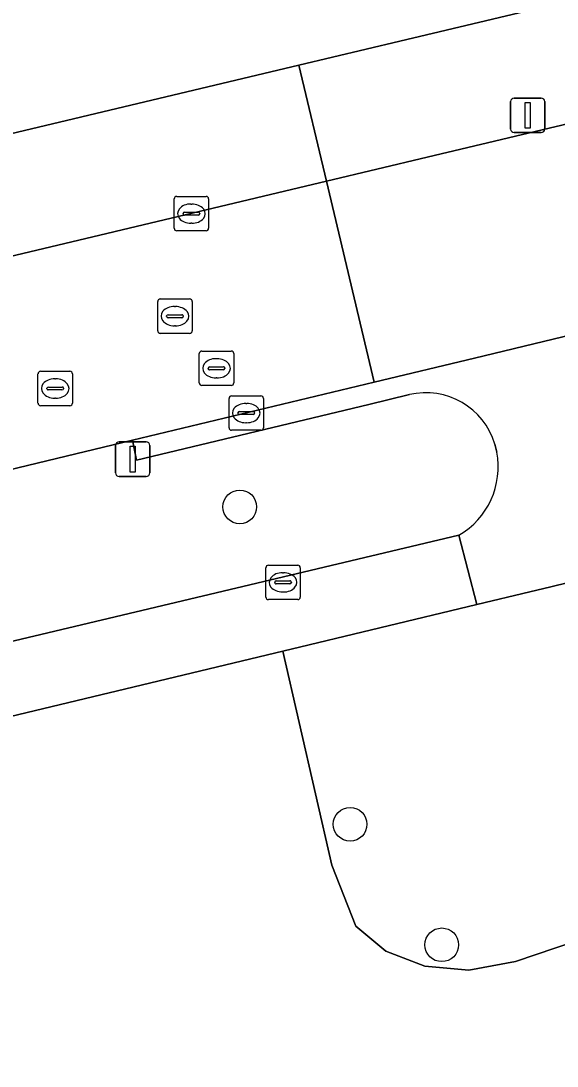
# Model space of a CAD drawing. Extents: x 158031 to 159244, y 380104 to 381214.
# Drawn here: x 158774.69 to 158790.26, y 380457.48 to 380487.85 of the extents above; entities that cross this region are included whole.
import ezdxf

# ---------------------------------------------------------------- set-up
doc = ezdxf.new("R2010")
doc.units = 0
for name, color, linetype in [('IMGEO_Boom', 7, 'Continuous'), ('IMGEO_Erf', 7, 'Continuous'), ('IMGEO_Groenvoorziening', 7, 'Continuous'), ('IMGEO_Kolk', 7, 'Continuous'), ('IMGEO_Lichtmast', 7, 'Continuous'), ('IMGEO_Rijbaan_lokaal_open', 7, 'Continuous'), ('IMGEO_Rioolput', 7, 'Continuous'), ('IMGEO_Voetpad_open', 7, 'Continuous')]:
    doc.layers.add(name, color=color, linetype=linetype)

msp = doc.modelspace()

# ---------------------------------------------------------------- linework, layer by layer
at = {"layer": 'IMGEO_Boom'}
for centre in [(158781.046, 380473.727), (158784.251, 380464.505), (158786.913, 380461.002)]:
    msp.add_circle(centre, 0.489, dxfattribs=at)
at = {"layer": 'IMGEO_Erf'}
msp.add_lwpolyline([(158687.12, 380522.794), (158694.084, 380510.227), (158715.443, 380471.877), (158715.947, 380471.48), (158716.515, 380471.2), (158717.127, 380471.069), (158717.742, 380471.085), (158720.337, 380471.694), (158782.764, 380486.561), (158785.696, 380487.259), (158808.37, 380492.659), (158807.26, 380497.625), (158810.636, 380498.449), (158798.354, 380549.665), (158769.363, 380542.776), (158763.454, 380567.201), (158762.255, 380572.153), (158758.825, 380571.331), (158720.725, 380562.244), (158720.572, 380562.21), (158723.546, 380555.188)], dxfattribs=at)
at = {"layer": 'IMGEO_Groenvoorziening'}
for points in [[(158785.971, 380476.989), (158784.795, 380476.703), (158778.042, 380475.087), (158777.928, 380475.662), (158772.376, 380474.328), (158773.5, 380469.6), (158787.413, 380472.903)], [(158788.511, 380475.319), (158788.457, 380475.547)], [(158794.337, 380462.308), (158789.058, 380460.522), (158787.7, 380460.269), (158786.418, 380460.385), (158785.288, 380460.818), (158784.413, 380461.543), (158783.717, 380463.321), (158782.3, 380469.539), (158772.195, 380467.109), (158772.046, 380467.073), (158773.593, 380460.202), (158773.655, 380459.962), (158774.268, 380457.575), (158763.95, 380455.159), (158761.689, 380464.62), (158758.277, 380463.803), (158755.259, 380463.08), (158751.736, 380462.236), (158758.315, 380434.41), (158759.516, 380429.33), (158741.196, 380424.551)]]:
    msp.add_lwpolyline(points, dxfattribs=at)
msp.add_lwpolyline([(158792.216, 380471.923), (158790.078, 380471.409), (158789.467, 380471.262), (158787.928, 380470.892), (158782.3, 380469.539), (158783.717, 380463.321), (158784.413, 380461.543), (158785.288, 380460.818), (158786.418, 380460.385), (158787.7, 380460.269), (158789.058, 380460.522), (158794.337, 380462.308)], close=True, dxfattribs=at)
for centre, radius, start, end in [((158786.452, 380474.955), 2.09, 16.4606, 103.3078), ((158786.248, 380474.89), 2.303, 300.3789, 10.7403)]:
    msp.add_arc(centre, radius, start, end, dxfattribs=at)
at = {"layer": 'IMGEO_Kolk'}
for p, q in [((158779.138, 380481.822), (158779.138, 380482.674)), ((158779.213, 380482.748), (158780.065, 380482.748)), ((158779.626, 380482.528), (158779.651, 380482.528)), ((158780.139, 380482.674), (158780.139, 380481.822)), ((158779.397, 380482.242), (158779.397, 380482.254)), ((158779.835, 380482.205), (158779.437, 380482.205)), ((158779.44, 380482.291), (158779.838, 380482.291)), ((158779.881, 380482.254), (158779.881, 380482.242)), ((158779.649, 380481.968), (158779.624, 380481.968)), ((158780.065, 380481.748), (158779.213, 380481.748)), ((158780.733, 380476.027), (158780.733, 380476.879)), ((158780.808, 380476.953), (158781.66, 380476.953)), ((158781.221, 380476.733), (158781.246, 380476.733)), ((158781.734, 380476.879), (158781.734, 380476.027)), ((158780.992, 380476.447), (158780.992, 380476.459)), ((158781.035, 380476.496), (158781.433, 380476.496)), ((158781.476, 380476.459), (158781.476, 380476.447)), ((158781.43, 380476.41), (158781.032, 380476.41)), ((158781.244, 380476.173), (158781.219, 380476.173)), ((158781.66, 380475.953), (158780.808, 380475.953)), ((158781.8, 380471.108), (158781.8, 380471.96)), ((158781.875, 380472.034), (158782.727, 380472.034)), ((158782.801, 380471.96), (158782.801, 380471.108)), ((158782.102, 380471.577), (158782.5, 380471.577)), ((158782.288, 380471.814), (158782.313, 380471.814)), ((158782.059, 380471.528), (158782.059, 380471.54)), ((158782.497, 380471.491), (158782.099, 380471.491)), ((158782.543, 380471.54), (158782.543, 380471.528)), ((158782.727, 380471.034), (158781.875, 380471.034)), ((158782.311, 380471.254), (158782.286, 380471.254))]:
    msp.add_line(p, q, dxfattribs=at)
for points in [[(158779.138, 380481.822), (158779.138, 380482.674)], [(158779.213, 380482.748), (158780.065, 380482.748)], [(158780.139, 380482.674), (158780.139, 380481.822)], [(158780.065, 380481.748), (158779.213, 380481.748)], [(158780.733, 380476.027), (158780.733, 380476.879)], [(158780.808, 380476.953), (158781.66, 380476.953)], [(158781.734, 380476.879), (158781.734, 380476.027)], [(158781.66, 380475.953), (158780.808, 380475.953)], [(158781.8, 380471.108), (158781.8, 380471.96)], [(158781.875, 380472.034), (158782.727, 380472.034)], [(158782.801, 380471.96), (158782.801, 380471.108)], [(158782.727, 380471.034), (158781.875, 380471.034)]]:
    msp.add_lwpolyline(points, dxfattribs=at)
for centre, radius, start, end in [((158779.215, 380482.672), 0.0765, 91.552, 178.448), ((158779.215, 380482.672), 0.0765, 91.552, 178.448), ((158780.063, 380482.672), 0.0765, 1.552, 88.448), ((158780.063, 380482.672), 0.0765, 1.552, 88.448), ((158779.437, 380482.251), 0.0403, 85.8775, 175.7526), ((158779.434, 380482.241), 0.0366, 178.938, 274.7102), ((158779.838, 380482.248), 0.043, 264.8664, 352.4533), ((158779.842, 380482.253), 0.0386, 1.7309, 96.639), ((158779.215, 380481.824), 0.0765, 181.552, 268.448), ((158779.215, 380481.824), 0.0765, 181.552, 268.448), ((158780.063, 380481.824), 0.0765, 271.552, 358.448), ((158780.063, 380481.824), 0.0765, 271.552, 358.448), ((158780.81, 380476.877), 0.0765, 91.552, 178.448), ((158780.81, 380476.877), 0.0765, 91.552, 178.448), ((158781.658, 380476.877), 0.0765, 1.552, 88.448), ((158781.658, 380476.877), 0.0765, 1.552, 88.448), ((158781.032, 380476.456), 0.0403, 85.8775, 175.7526), ((158781.029, 380476.446), 0.0366, 178.938, 274.7102), ((158781.433, 380476.453), 0.043, 264.8664, 352.4533), ((158781.437, 380476.458), 0.0386, 1.7309, 96.639), ((158780.81, 380476.029), 0.0765, 181.552, 268.448), ((158780.81, 380476.029), 0.0765, 181.552, 268.448), ((158781.658, 380476.029), 0.0765, 271.552, 358.448), ((158781.658, 380476.029), 0.0765, 271.552, 358.448), ((158781.877, 380471.958), 0.0765, 91.552, 178.448), ((158781.877, 380471.958), 0.0765, 91.552, 178.448), ((158782.725, 380471.958), 0.0765, 1.552, 88.448), ((158782.725, 380471.958), 0.0765, 1.552, 88.448), ((158782.099, 380471.537), 0.0403, 85.8775, 175.7526), ((158782.504, 380471.539), 0.0386, 1.7309, 96.639), ((158782.096, 380471.527), 0.0366, 178.938, 274.7102), ((158782.5, 380471.534), 0.043, 264.8664, 352.4533), ((158781.877, 380471.11), 0.0765, 181.552, 268.448), ((158781.877, 380471.11), 0.0765, 181.552, 268.448), ((158782.725, 380471.11), 0.0765, 271.552, 358.448), ((158782.725, 380471.11), 0.0765, 271.552, 358.448)]:
    msp.add_arc(centre, radius, start, end, dxfattribs=at)
for centre, major_axis, ratio, start_param, end_param in [((158779.625, 380482.248), (-0.387, 0.002), 0.722429, 4.712389, 7.853982), ((158779.65, 380482.248), (-0.39, 0.002), 0.717154, 1.570796, 4.712389), ((158781.22, 380476.453), (-0.387, 0.002), 0.722429, 4.712389, 7.853982), ((158781.245, 380476.453), (-0.39, 0.002), 0.717154, 1.570796, 4.712389), ((158782.287, 380471.534), (-0.387, 0.002), 0.722429, 4.712389, 7.853982), ((158782.312, 380471.534), (-0.39, 0.002), 0.717154, 1.570796, 4.712389)]:
    msp.add_ellipse(centre, major_axis=major_axis, ratio=ratio, start_param=start_param, end_param=end_param, dxfattribs=at)
at = {"layer": 'IMGEO_Lichtmast'}
for p, q in [((158789.014, 380485.603), (158789.804, 380485.603)), ((158789.804, 380485.603), (158789.014, 380485.603)), ((158788.914, 380484.703), (158788.914, 380485.503)), ((158788.914, 380485.503), (158788.914, 380484.703)), ((158789.904, 380485.503), (158789.904, 380484.703)), ((158789.904, 380484.703), (158789.904, 380485.503)), ((158789.804, 380484.603), (158789.014, 380484.603)), ((158789.014, 380484.603), (158789.804, 380484.603)), ((158777.538, 380475.613), (158778.328, 380475.613)), ((158778.328, 380475.613), (158777.538, 380475.613)), ((158777.438, 380474.713), (158777.438, 380475.513)), ((158777.438, 380475.513), (158777.438, 380474.713)), ((158778.428, 380475.513), (158778.428, 380474.713)), ((158778.428, 380474.713), (158778.428, 380475.513)), ((158778.328, 380474.613), (158777.538, 380474.613)), ((158777.538, 380474.613), (158778.328, 380474.613))]:
    msp.add_line(p, q, dxfattribs=at)
for points in [[(158789.334, 380485.478), (158789.484, 380485.478), (158789.484, 380484.728), (158789.334, 380484.728), (158789.334, 380485.478)], [(158777.858, 380475.488), (158778.008, 380475.488), (158778.008, 380474.738), (158777.858, 380474.738), (158777.858, 380475.488)]]:
    msp.add_lwpolyline(points, dxfattribs=at)
for centre, start, end in [((158789.014, 380485.503), 90, 180), ((158789.014, 380485.503), 90, 180), ((158789.804, 380485.503), 0, 90), ((158789.804, 380485.503), 360, 90), ((158789.014, 380484.703), 180, 270), ((158789.014, 380484.703), 180, 270), ((158789.804, 380484.703), 270, 0), ((158789.804, 380484.703), 270, 0), ((158777.538, 380475.513), 90, 180), ((158777.538, 380475.513), 90, 180), ((158778.328, 380475.513), 0, 90), ((158778.328, 380475.513), 360, 90), ((158777.538, 380474.713), 180, 270), ((158777.538, 380474.713), 180, 270), ((158778.328, 380474.713), 270, 0), ((158778.328, 380474.713), 270, 0)]:
    msp.add_arc(centre, 0.1, start, end, dxfattribs=at)
at = {"layer": 'IMGEO_Rijbaan_lokaal_open'}
for points in [[(158861.877, 380501.886), (158860.323, 380501.529), (158813.585, 380490.34), (158786.49, 380483.887), (158783.564, 380483.19), (158784.95, 380477.349), (158787.866, 380478.052), (158797.005, 380480.255), (158834.865, 380489.257)], [(158772.376, 380474.328), (158777.928, 380475.662), (158784.95, 380477.349), (158783.564, 380483.19), (158721.16, 380468.328)]]:
    msp.add_lwpolyline(points, dxfattribs=at)
at = {"layer": 'IMGEO_Rioolput'}
for p, q in [((158778.737, 380479.768), (158779.589, 380479.768)), ((158778.662, 380478.842), (158778.662, 380479.694)), ((158779.15, 380479.548), (158779.175, 380479.548)), ((158779.663, 380479.694), (158779.663, 380478.842)), ((158778.921, 380479.262), (158778.921, 380479.274)), ((158779.359, 380479.225), (158778.961, 380479.225)), ((158778.964, 380479.311), (158779.362, 380479.311)), ((158779.405, 380479.274), (158779.405, 380479.262)), ((158779.173, 380478.988), (158779.148, 380478.988)), ((158779.589, 380478.768), (158778.737, 380478.768)), ((158779.944, 380478.254), (158780.796, 380478.254)), ((158779.869, 380477.328), (158779.869, 380478.18)), ((158780.357, 380478.034), (158780.382, 380478.034)), ((158780.87, 380478.18), (158780.87, 380477.328)), ((158775.258, 380477.667), (158776.11, 380477.667)), ((158780.128, 380477.748), (158780.128, 380477.76)), ((158780.566, 380477.711), (158780.168, 380477.711)), ((158780.171, 380477.797), (158780.569, 380477.797)), ((158780.612, 380477.76), (158780.612, 380477.748)), ((158775.183, 380476.741), (158775.183, 380477.593)), ((158775.671, 380477.447), (158775.696, 380477.447)), ((158776.184, 380477.593), (158776.184, 380476.741)), ((158780.38, 380477.474), (158780.355, 380477.474)), ((158775.442, 380477.161), (158775.442, 380477.173)), ((158775.88, 380477.124), (158775.482, 380477.124)), ((158775.485, 380477.21), (158775.883, 380477.21)), ((158775.926, 380477.173), (158775.926, 380477.161)), ((158780.796, 380477.254), (158779.944, 380477.254)), ((158775.694, 380476.887), (158775.669, 380476.887)), ((158776.11, 380476.667), (158775.258, 380476.667))]:
    msp.add_line(p, q, dxfattribs=at)
for points in [[(158778.737, 380479.768), (158779.589, 380479.768)], [(158778.662, 380478.842), (158778.662, 380479.694)], [(158779.663, 380479.694), (158779.663, 380478.842)], [(158779.589, 380478.768), (158778.737, 380478.768)], [(158779.944, 380478.254), (158780.796, 380478.254)], [(158779.869, 380477.328), (158779.869, 380478.18)], [(158780.87, 380478.18), (158780.87, 380477.328)], [(158775.258, 380477.667), (158776.11, 380477.667)], [(158775.183, 380476.741), (158775.183, 380477.593)], [(158776.184, 380477.593), (158776.184, 380476.741)], [(158780.796, 380477.254), (158779.944, 380477.254)], [(158776.11, 380476.667), (158775.258, 380476.667)]]:
    msp.add_lwpolyline(points, dxfattribs=at)
for centre, radius, start, end in [((158778.739, 380479.692), 0.0765, 91.552, 178.448), ((158778.739, 380479.692), 0.0765, 91.552, 178.448), ((158779.587, 380479.692), 0.0765, 1.552, 88.448), ((158779.587, 380479.692), 0.0765, 1.552, 88.448), ((158778.961, 380479.271), 0.0403, 85.8775, 175.7526), ((158778.958, 380479.261), 0.0366, 178.938, 274.7102), ((158779.362, 380479.268), 0.043, 264.8664, 352.4533), ((158779.366, 380479.273), 0.0386, 1.7309, 96.639), ((158778.739, 380478.844), 0.0765, 181.552, 268.448), ((158778.739, 380478.844), 0.0765, 181.552, 268.448), ((158779.587, 380478.844), 0.0765, 271.552, 358.448), ((158779.587, 380478.844), 0.0765, 271.552, 358.448), ((158779.946, 380478.178), 0.0765, 91.552, 178.448), ((158779.946, 380478.178), 0.0765, 91.552, 178.448), ((158780.794, 380478.178), 0.0765, 1.552, 88.448), ((158780.794, 380478.178), 0.0765, 1.552, 88.448), ((158775.26, 380477.591), 0.0765, 91.552, 178.448), ((158775.26, 380477.591), 0.0765, 91.552, 178.448), ((158776.108, 380477.591), 0.0765, 1.552, 88.448), ((158776.108, 380477.591), 0.0765, 1.552, 88.448), ((158780.168, 380477.757), 0.0403, 85.8775, 175.7526), ((158780.165, 380477.747), 0.0366, 178.938, 274.7102), ((158780.569, 380477.754), 0.043, 264.8664, 352.4533), ((158780.573, 380477.759), 0.0386, 1.7309, 96.639), ((158775.482, 380477.17), 0.0403, 85.8775, 175.7526), ((158775.479, 380477.16), 0.0366, 178.938, 274.7102), ((158775.883, 380477.167), 0.043, 264.8664, 352.4533), ((158775.887, 380477.172), 0.0386, 1.7309, 96.639), ((158779.946, 380477.33), 0.0765, 181.552, 268.448), ((158779.946, 380477.33), 0.0765, 181.552, 268.448), ((158780.794, 380477.33), 0.0765, 271.552, 358.448), ((158780.794, 380477.33), 0.0765, 271.552, 358.448), ((158775.26, 380476.743), 0.0765, 181.552, 268.448), ((158775.26, 380476.743), 0.0765, 181.552, 268.448), ((158776.108, 380476.743), 0.0765, 271.552, 358.448), ((158776.108, 380476.743), 0.0765, 271.552, 358.448)]:
    msp.add_arc(centre, radius, start, end, dxfattribs=at)
for centre, major_axis, ratio, start_param, end_param in [((158779.149, 380479.268), (-0.387, 0.002), 0.722429, 4.712389, 7.853982), ((158779.174, 380479.268), (-0.39, 0.002), 0.717154, 1.570796, 4.712389), ((158780.356, 380477.754), (-0.387, 0.002), 0.722429, 4.712389, 7.853982), ((158780.381, 380477.754), (-0.39, 0.002), 0.717154, 1.570796, 4.712389), ((158775.67, 380477.167), (-0.387, 0.002), 0.722429, 4.712389, 7.853982), ((158775.695, 380477.167), (-0.39, 0.002), 0.717154, 1.570796, 4.712389)]:
    msp.add_ellipse(centre, major_axis=major_axis, ratio=ratio, start_param=start_param, end_param=end_param, dxfattribs=at)
at = {"layer": 'IMGEO_Voetpad_open'}
for points in [[(158808.37, 380492.659), (158785.696, 380487.259), (158782.764, 380486.561), (158783.564, 380483.19), (158786.49, 380483.887), (158813.585, 380490.34)], [(158783.564, 380483.19), (158782.764, 380486.561), (158720.337, 380471.694), (158717.742, 380471.085), (158713.39, 380470.267)], [(158721.16, 380468.328), (158783.564, 380483.19)], [(158797.005, 380480.255), (158787.866, 380478.052), (158784.95, 380477.349), (158777.928, 380475.662), (158778.042, 380475.087), (158784.795, 380476.703), (158785.971, 380476.989)], [(158787.413, 380472.903), (158787.928, 380470.892), (158789.467, 380471.262), (158790.078, 380471.409), (158792.216, 380471.923), (158794.581, 380472.492), (158797.992, 380473.312), (158810.725, 380476.374), (158814.982, 380477.356), (158816.216, 380477.613), (158820.329, 380478.604), (158824.442, 380479.596)], [(158788.457, 380475.547), (158788.511, 380475.319)], [(158746.999, 380461.102), (158751.736, 380462.236), (158755.259, 380463.08), (158758.277, 380463.803), (158761.689, 380464.62), (158763.327, 380465.012), (158763.465, 380465.045), (158772.046, 380467.073), (158772.195, 380467.109), (158782.3, 380469.539), (158787.928, 380470.892), (158787.413, 380472.903), (158773.5, 380469.6), (158762.702, 380467.037), (158762.671, 380467.165), (158755.302, 380465.417), (158750.063, 380464.186), (158745.135, 380463.007)]]:
    msp.add_lwpolyline(points, dxfattribs=at)
for centre, radius, start, end in [((158786.452, 380474.955), 2.09, 16.4606, 103.3078), ((158786.248, 380474.89), 2.303, 300.3789, 10.7403)]:
    msp.add_arc(centre, radius, start, end, dxfattribs=at)

doc.saveas('drawing.dxf')
